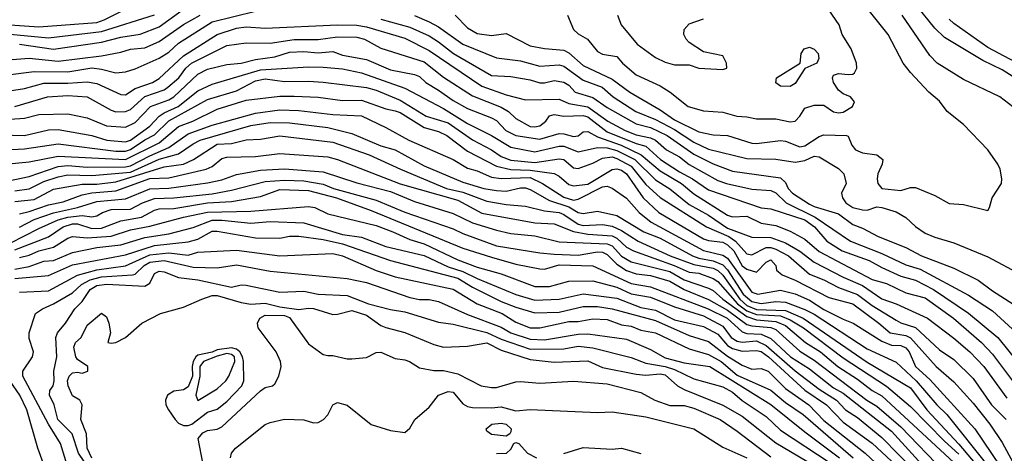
# Model space of a CAD drawing. Header units: metres. Extents: x -51132 to -49532, y -231222 to -229437.
# Tile 477 of 656: x -49804 to -49702, y -230591 to -230546. Entities that reach past the tile are written whole.
import ezdxf

# ---------------------------------------------------------------- set-up
doc = ezdxf.new("R2010")
doc.units = ezdxf.units.M
for name, color, linetype in [('CONTOUR_HALF', 8, 'Continuous'), ('CONTOUR_INDEX', 1, 'Continuous'), ('CONTOUR_INTER', 3, 'Continuous')]:
    doc.layers.add(name, color=color, linetype=linetype)

msp = doc.modelspace()

# ---------------------------------------------------------------- linework, layer by layer
at = {"layer": 'CONTOUR_HALF'}
for points, elevation in [([(-49758.87, -230545.26), (-49757.58, -230546.58), (-49756.58, -230547.16), (-49755.08, -230547.39), (-49753.58, -230547.18), (-49751.08, -230548.44), (-49749.58, -230548.74), (-49747.58, -230548.9), (-49747.08, -230549.18), (-49745.58, -230550.49), (-49742.58, -230551.93), (-49740.73, -230553.26), (-49737.58, -230555.1), (-49736.08, -230556.13), (-49733.58, -230557.38), (-49732.08, -230557.71), (-49730.58, -230557.78), (-49728.08, -230558.58), (-49727.58, -230558.61), (-49725.08, -230558.29), (-49724.58, -230558.35), (-49723.08, -230558.94), (-49722.58, -230558.85), (-49721.08, -230557.87), (-49720.58, -230557.71), (-49718.24, -230557.76), (-49718.08, -230557.85), (-49717.7, -230558.76), (-49717.3, -230559.26), (-49716.58, -230559.55), (-49715.08, -230559.78), (-49714.48, -230560.26), (-49714.52, -230560.76), (-49715, -230561.76), (-49715.05, -230562.26), (-49714.99, -230562.76), (-49714.58, -230563.27), (-49712.58, -230563.48), (-49711.58, -230563.17), (-49711.08, -230563.16), (-49709.08, -230563.99), (-49707.58, -230564.84), (-49706.08, -230564.94), (-49703.58, -230565.55), (-49703.39, -230565.26), (-49703.11, -230564.26), (-49702.13, -230562.76), (-49702.11, -230562.26), (-49702.28, -230561.26), (-49702.53, -230560.76), (-49703.58, -230559.26), (-49706.08, -230556.61), (-49707.77, -230555.26), (-49708.58, -230554.2), (-49709.69, -230553.26), (-49711.58, -230551.23), (-49712.34, -230550.26), (-49713.9, -230547.26), (-49717.11, -230543.26)], 69.5), ([(-49805.58, -230546.22), (-49802.08, -230546.48), (-49796.08, -230546.03), (-49795.29, -230545.76), (-49793.08, -230544.64)], 68.5), ([(-49805.58, -230551.5), (-49802.58, -230551.13), (-49799.08, -230551.15), (-49796.58, -230550.75), (-49795.58, -230550.86), (-49794.08, -230551.24), (-49793.08, -230551.14), (-49792.08, -230550.83), (-49789.58, -230549.74), (-49788.58, -230549.12), (-49787.58, -230548.18), (-49784.08, -230545.95), (-49779.58, -230544.84)], 70.5), ([(-49804.08, -230548.26), (-49800.58, -230548.81), (-49795.58, -230548.08), (-49793.58, -230547.54), (-49791.58, -230547.24), (-49789.58, -230546.47), (-49787.22, -230544.76)], 69.5), ([(-49700.08, -230552.22), (-49702.08, -230550.95), (-49704.08, -230549.99), (-49708.08, -230547.6), (-49709.08, -230546.62), (-49710.97, -230544.26)], 70.5), ([(-49766.58, -230545.68), (-49763.58, -230546.51), (-49761.58, -230547.42), (-49760.58, -230548.05), (-49759.05, -230549.26), (-49755.08, -230551.53), (-49753.08, -230551.63), (-49751.08, -230551.98), (-49750.08, -230552.28), (-49749.58, -230552.3), (-49748.58, -230552.04), (-49747.58, -230552.23), (-49747.08, -230552.54), (-49746.41, -230553.26), (-49744.58, -230553.82), (-49743.08, -230554.84), (-49740.08, -230556.55), (-49738.58, -230556.95), (-49736.84, -230557.76), (-49734.08, -230559.69), (-49732.08, -230560.72), (-49730.08, -230561.46), (-49725.08, -230562.17), (-49724.58, -230562.66), (-49724.3, -230563.26), (-49723.86, -230563.76), (-49722.08, -230564.89), (-49721.58, -230565.15), (-49719.08, -230565.89), (-49717.58, -230567), (-49716.58, -230567.38), (-49714.96, -230568.26), (-49712.08, -230569.41), (-49710.45, -230570.26), (-49707.08, -230571.54), (-49704.58, -230572.79), (-49703.08, -230573.91), (-49700.96, -230575.26)], 70.5), ([(-49742.01, -230545.26), (-49741.64, -230546.26), (-49739.97, -230548.26), (-49738.08, -230549.67), (-49737.08, -230550.15), (-49736.08, -230550.42), (-49734.58, -230550.42), (-49733.58, -230550.78), (-49731.08, -230550.9), (-49730.67, -230550.76), (-49730.68, -230550.26), (-49731.08, -230549.49), (-49733.08, -230549.06), (-49734.58, -230548.12), (-49734.9, -230547.76), (-49735.12, -230547.26), (-49735.08, -230546.76), (-49734.58, -230546.15), (-49733.08, -230545.65)], 68.5), ([(-49804.58, -230554.77), (-49801.2, -230553.76), (-49799.08, -230553.61), (-49797.08, -230553.76), (-49794.58, -230555.12), (-49794.08, -230555.3), (-49793.08, -230555.26), (-49792.58, -230555.06), (-49791.08, -230553.72), (-49789.08, -230553.02), (-49788.7, -230552.76), (-49787.55, -230551.76), (-49786.82, -230550.76), (-49786.23, -230550.26), (-49782.58, -230548.42), (-49780.58, -230548.14), (-49778.08, -230548.19), (-49775.58, -230547.78), (-49773.08, -230547.8), (-49771.08, -230547.53), (-49769.08, -230547.55), (-49768.29, -230547.76), (-49766.58, -230548.68), (-49762.08, -230550.1), (-49760.08, -230551.7), (-49757.08, -230553.66), (-49754.08, -230554.81), (-49753.33, -230555.26), (-49752.58, -230556.01), (-49751.08, -230556.82), (-49750.58, -230556.88), (-49750.08, -230556.76), (-49749.47, -230556.26), (-49749.08, -230555.73), (-49748.58, -230555.59), (-49747.58, -230555.75), (-49745.58, -230555.68), (-49745.08, -230555.84), (-49743.08, -230557.37), (-49740.08, -230558.59), (-49739.08, -230558.88), (-49737.56, -230560.26), (-49735.58, -230561.54), (-49734.22, -230562.26), (-49732.58, -230563.42), (-49727.08, -230565.29), (-49726.08, -230565.4), (-49722.58, -230566.54), (-49721.57, -230567.26), (-49720.27, -230568.76), (-49718.68, -230569.76), (-49715.87, -230570.76), (-49714.58, -230571.49), (-49712.58, -230572.39), (-49711.08, -230572.8), (-49709.2, -230573.76), (-49705.58, -230576.21), (-49702.53, -230578.76), (-49696.1, -230586.76)], 71.5), ([(-49806.08, -230557.69), (-49803.58, -230557.78), (-49801.08, -230557.18), (-49800.08, -230557.16), (-49796.58, -230557.77), (-49795.02, -230558.26), (-49793.08, -230558.41), (-49792.58, -230558.24), (-49790.58, -230556.8), (-49789.58, -230555.76), (-49789.08, -230555.41), (-49787.64, -230554.76), (-49785.58, -230553.11), (-49784.08, -230552.45), (-49779.08, -230550.96), (-49774.08, -230550.63), (-49772.58, -230550.68), (-49770.58, -230550.85), (-49768.58, -230551.24), (-49764.08, -230552.86), (-49760.08, -230554.97), (-49757.58, -230556.53), (-49755.08, -230557.78), (-49753.08, -230558.97), (-49750.58, -230559.48), (-49748.08, -230558.88), (-49747.58, -230558.88), (-49746.08, -230559.46), (-49744.08, -230559), (-49743.08, -230559.05), (-49742.08, -230559.32), (-49740.21, -230560.26), (-49738.08, -230562.37), (-49736.58, -230563.31), (-49734.58, -230564.92), (-49732.58, -230566.03), (-49730.58, -230567.39), (-49728.08, -230568.33), (-49726.08, -230568.35), (-49724.58, -230568.91), (-49723.08, -230569.77), (-49721.58, -230570.92), (-49718.58, -230572.5), (-49716.58, -230573.36), (-49714.58, -230574.75), (-49713.08, -230575.27), (-49709.84, -230576.76), (-49707.08, -230578.83), (-49705.44, -230580.26), (-49703.97, -230581.76), (-49701.58, -230585.05)], 72.5), ([(-49805.58, -230560.76), (-49803.08, -230560.5), (-49800.08, -230559.92), (-49793.08, -230560.27), (-49789.58, -230558.52), (-49787.58, -230556.82), (-49786.11, -230556.26), (-49783.58, -230555.04), (-49780.58, -230554.1), (-49777.08, -230553.68), (-49775.58, -230553.67), (-49773.08, -230553.79), (-49770.58, -230554.14), (-49768.58, -230554.11), (-49766.08, -230554.98), (-49765.08, -230555.19), (-49764.58, -230555.38), (-49762.08, -230556.93), (-49760.58, -230557.36), (-49759.72, -230557.76), (-49757.58, -230559.4), (-49754.58, -230560.96), (-49753.08, -230561.31), (-49751.08, -230561.37), (-49748.58, -230561.71), (-49748.08, -230561.99), (-49747.08, -230562.86), (-49746.58, -230563), (-49745.08, -230562.83), (-49742.58, -230561.3), (-49742.08, -230561.24), (-49741.58, -230561.38), (-49741.08, -230561.76), (-49739.35, -230564.26), (-49737.71, -230565.76), (-49733.08, -230568.5), (-49732.58, -230568.67), (-49731.08, -230568.86), (-49730.58, -230569.13), (-49729.94, -230569.76), (-49729.08, -230571.31), (-49728.58, -230571.67), (-49727.58, -230571.98), (-49726.58, -230570.91), (-49726.08, -230570.7), (-49725.56, -230571.26), (-49725.51, -230571.76), (-49724.92, -230572.26), (-49723.58, -230572.78), (-49720.08, -230574.61), (-49717.58, -230575.27), (-49714.88, -230577.26), (-49713.72, -230578.26), (-49712.08, -230578.54), (-49711.58, -230578.78), (-49708.92, -230581.76), (-49707.08, -230583.37), (-49705.08, -230585.59), (-49703.34, -230587.76), (-49702.08, -230589.68), (-49700.94, -230591.76)], 73.5), ([(-49804.58, -230563.5), (-49803.08, -230563.3), (-49801.58, -230562.56), (-49800.08, -230562.07), (-49799.08, -230561.86), (-49796.58, -230561.93), (-49792.58, -230561.58), (-49789.58, -230560.24), (-49787.58, -230559.68), (-49786.08, -230558.63), (-49785.33, -230558.26), (-49780.08, -230556.72), (-49778.08, -230556.43), (-49776.08, -230556.45), (-49772.08, -230556.95), (-49769.58, -230557.57), (-49766.58, -230558.84), (-49765.08, -230559.24), (-49762.08, -230560.91), (-49758.08, -230562.63), (-49755.89, -230563.26), (-49754.58, -230563.49), (-49753.58, -230563.54), (-49752.08, -230563.2), (-49751.58, -230563.2), (-49751.08, -230563.36), (-49749.08, -230564.53), (-49747.08, -230565.17), (-49746.08, -230565.75), (-49745.58, -230565.87), (-49744.08, -230565.63), (-49742.08, -230566.09), (-49739.29, -230567.76), (-49737.58, -230568.45), (-49734.23, -230570.26), (-49733.58, -230570.52), (-49732.08, -230570.78), (-49731.08, -230571.22), (-49730.58, -230571.74), (-49728.97, -230574.26), (-49728.08, -230575.03), (-49727.08, -230575.22), (-49725.58, -230575), (-49724.58, -230575.08), (-49722.58, -230575.83), (-49721.58, -230576.34), (-49716.08, -230579.92), (-49713.08, -230581.3), (-49711.01, -230583.26), (-49708.86, -230585.76), (-49707.83, -230586.76), (-49703.58, -230592.09)], 74.5), ([(-49804.08, -230565.9), (-49803.08, -230565.65), (-49801.08, -230564.96), (-49799.58, -230564.67), (-49797.58, -230563.92), (-49796.58, -230563.71), (-49794.08, -230563.51), (-49790.58, -230562.24), (-49788.58, -230562.16), (-49784.73, -230561.26), (-49784.08, -230560.99), (-49783.08, -230560.14), (-49782.58, -230560.01), (-49779.58, -230559.94), (-49777.08, -230559.65), (-49772.08, -230560), (-49771.08, -230560.27), (-49764.58, -230562.79), (-49758.58, -230564.49), (-49756.08, -230565.83), (-49750.58, -230566.83), (-49748.58, -230566.96), (-49746.58, -230567.74), (-49745.08, -230568.02), (-49742.58, -230568.19), (-49742.08, -230568.43), (-49741.08, -230569.38), (-49740.35, -230569.76), (-49736.14, -230571.26), (-49734.58, -230571.97), (-49733.58, -230572.08), (-49732.08, -230572.61), (-49731.58, -230572.93), (-49729.55, -230575.26), (-49728.58, -230575.98), (-49727.58, -230576.37), (-49725.08, -230576.52), (-49724.08, -230576.91), (-49722.71, -230577.76), (-49718.58, -230580.88), (-49714.08, -230583.8), (-49711.58, -230585.92), (-49708.08, -230589.53), (-49706.58, -230590.88)], 75.5), ([(-49808.08, -230570.47), (-49802.08, -230567.42), (-49800.08, -230566.53), (-49799.08, -230566.24), (-49797.58, -230566.08), (-49796.58, -230566.21), (-49796.08, -230566.12), (-49795.47, -230565.76), (-49794.58, -230565.46), (-49792.58, -230565.41), (-49791.32, -230564.76), (-49790.08, -230564.3), (-49788.08, -230564.24), (-49784.08, -230563.82), (-49782.08, -230563.46), (-49778.58, -230562.55), (-49776.58, -230562.41), (-49774.58, -230562.48), (-49772.58, -230562.84), (-49771.5, -230563.26), (-49767.08, -230564.49), (-49764.08, -230565.72), (-49759.08, -230567.46), (-49758.08, -230567.95), (-49754.58, -230569.22), (-49750.08, -230569.97), (-49748.58, -230570.1), (-49746.08, -230570.19), (-49744.08, -230569.85), (-49743.58, -230569.88), (-49743.08, -230570.13), (-49742.08, -230571.15), (-49741.08, -230571.8), (-49740.08, -230572.14), (-49738.58, -230572.32), (-49736.58, -230572.89), (-49735.08, -230573.76), (-49732.58, -230574.82), (-49730.58, -230575.92), (-49728.58, -230577.39), (-49728.08, -230577.54), (-49726.08, -230577.72), (-49725.58, -230577.91), (-49723.08, -230580.19), (-49721.58, -230581.12), (-49716.13, -230585.26), (-49715.08, -230585.89), (-49712.58, -230588.05), (-49708.08, -230592.73)], 76.5), ([(-49804.08, -230570.43), (-49803.08, -230570.19), (-49802.08, -230569.74), (-49800.58, -230569.37), (-49799.08, -230568.44), (-49798.58, -230568.27), (-49797.08, -230568.4), (-49794.58, -230568.24), (-49792.58, -230567.56), (-49790.58, -230567.19), (-49787.08, -230566.26), (-49784.58, -230565.74), (-49780.08, -230565.62), (-49774.08, -230565.14), (-49773.43, -230565.26), (-49772.08, -230565.89), (-49767.08, -230567.13), (-49765.35, -230567.76), (-49763.58, -230568.58), (-49762.08, -230569.01), (-49758.58, -230570.69), (-49756.58, -230571.43), (-49754.08, -230572.15), (-49750.58, -230573.44), (-49749.08, -230573.47), (-49747.08, -230572.9), (-49744.58, -230572.86), (-49742.08, -230573.52), (-49740.58, -230574.2), (-49738.58, -230574.56), (-49736.08, -230575.57), (-49733.08, -230576.52), (-49731.08, -230577.58), (-49730.21, -230578.76), (-49729.58, -230579.14), (-49729.08, -230579.24), (-49727.58, -230579.11), (-49726.58, -230579.57), (-49723.58, -230582.22), (-49721.08, -230584.12), (-49719.28, -230585.26), (-49718.33, -230586.26), (-49717.08, -230587.06), (-49714.58, -230589.16), (-49711.05, -230592.76)], 77.5), ([(-49804.58, -230572.63), (-49801.08, -230572.3), (-49798.58, -230571.21), (-49793.08, -230570.18), (-49790.08, -230569.21), (-49786.58, -230568.83), (-49785.58, -230568.54), (-49784.08, -230567.72), (-49783.58, -230567.7), (-49779.58, -230568.39), (-49777.08, -230568.43), (-49776.08, -230568.23), (-49775.08, -230568.21), (-49772.58, -230568.58), (-49770.58, -230569.01), (-49765.58, -230570.75), (-49758.58, -230572.59), (-49757.08, -230573.54), (-49754.08, -230575), (-49752.58, -230575.61), (-49750.58, -230576.18), (-49748.08, -230576.12), (-49745.58, -230575.54), (-49744.08, -230575.55), (-49742.58, -230575.77), (-49738.08, -230576.98), (-49734.58, -230578.53), (-49732.58, -230579.18), (-49730.58, -230580.69), (-49729.08, -230581.63), (-49728.08, -230582.03), (-49727.08, -230581.97), (-49726.37, -230582.26), (-49724.58, -230584.07), (-49722.16, -230585.76), (-49720.58, -230587.39), (-49716.3, -230590.76), (-49714.7, -230592.26)], 78.5), ([(-49798.45, -230594.26), (-49799.83, -230589.76), (-49801.07, -230587.76), (-49803.76, -230582.76), (-49803.75, -230582.26), (-49802.73, -230580.76), (-49802.66, -230580.26), (-49803.08, -230578.87), (-49803.11, -230578.26), (-49802.42, -230576.26), (-49801.72, -230575.76), (-49800.58, -230575.26), (-49798.58, -230574.1), (-49797.66, -230573.26), (-49796.77, -230572.76), (-49795.58, -230572.46), (-49792.38, -230572.26), (-49792.08, -230572.16), (-49791.17, -230571.26), (-49790.58, -230570.91), (-49789.08, -230570.75), (-49786.08, -230571.46), (-49783.58, -230571.52), (-49781.58, -230571.19), (-49778.08, -230571.85), (-49770.08, -230572.63), (-49768.08, -230573.05), (-49763.58, -230574.6), (-49762.58, -230574.79), (-49761.58, -230574.8), (-49760.58, -230575.02), (-49757.58, -230576.38), (-49754.08, -230577.69), (-49753.07, -230578.26), (-49751.08, -230578.91), (-49749.58, -230578.99), (-49746.08, -230578.4), (-49745.08, -230578.36), (-49741.08, -230578.93), (-49738.58, -230579.99), (-49737.08, -230580.85), (-49735.08, -230581.37), (-49732.42, -230581.76), (-49726.08, -230585.71), (-49722.58, -230588.55), (-49718.95, -230591.26)], 79.5), ([(-49796.58, -230591.29), (-49797.07, -230590.26), (-49797.14, -230588.76), (-49797.74, -230587.26), (-49797.59, -230585.76), (-49797.84, -230585.26), (-49798.58, -230584.8), (-49799.03, -230583.76), (-49799.12, -230583.26), (-49798.95, -230582.76), (-49798.58, -230582.44), (-49798.08, -230582.36), (-49797.58, -230582.47), (-49797.01, -230582.26), (-49797.01, -230581.76), (-49798.08, -230581.05), (-49798.25, -230580.76), (-49798.47, -230579.76), (-49798.29, -230579.26), (-49797.68, -230578.76), (-49797.08, -230577.48), (-49795.58, -230576.24), (-49795.08, -230576.62), (-49794.81, -230577.26), (-49794.65, -230578.26), (-49794.92, -230579.26), (-49794.58, -230579.35), (-49794.08, -230579.26), (-49793.09, -230578.76), (-49791.38, -230577.26), (-49789.47, -230576.26), (-49787.08, -230575.6), (-49785.18, -230574.76)], 80.5), ([(-49785.18, -230574.76), (-49784.08, -230574.39), (-49783.58, -230574.4), (-49781.08, -230575.13), (-49780.08, -230575.29), (-49778.58, -230575.2), (-49777.08, -230575.57), (-49775.08, -230575.86), (-49774.08, -230575.69), (-49773.58, -230575.75), (-49771.58, -230576.35), (-49771.08, -230576.34), (-49769.58, -230575.96), (-49768.08, -230576.44), (-49766.58, -230577.5), (-49766.08, -230577.72), (-49764.08, -230578.23), (-49761.08, -230579.47), (-49760.08, -230579.75), (-49757.58, -230579.67), (-49755.58, -230579.32), (-49754.08, -230580.08), (-49751.08, -230581.04), (-49748.58, -230581.31), (-49745.08, -230581.19), (-49743.58, -230581.87), (-49740.08, -230582.58), (-49739.08, -230582.66), (-49737.58, -230582.52), (-49737.08, -230582.64), (-49735.77, -230583.76), (-49735.08, -230584.16), (-49731.08, -230585.78), (-49729.08, -230586.92), (-49725.58, -230589.69), (-49721.58, -230592.05)], 80.5), ([(-49783.58, -230580.05), (-49784.08, -230580.27), (-49785.58, -230580.58), (-49785.79, -230580.76), (-49786.07, -230581.26), (-49786.18, -230581.76), (-49786.15, -230582.76), (-49786.58, -230583.88), (-49787.08, -230584.18), (-49788.08, -230584.32), (-49788.74, -230584.76), (-49788.94, -230585.26), (-49788.89, -230585.76), (-49788.63, -230586.26), (-49787.95, -230587.26), (-49787.58, -230587.64), (-49787.08, -230587.88), (-49786.58, -230587.9), (-49786.22, -230587.76), (-49784.58, -230586.52), (-49783.58, -230586.2), (-49782.58, -230585.39), (-49781, -230583.76), (-49780.8, -230583.26), (-49780.85, -230581.26), (-49780.93, -230580.76), (-49781.21, -230580.26), (-49781.58, -230579.96), (-49782.08, -230579.82), (-49783.58, -230580.05)], 80.5), ([(-49782.2, -230591.26), (-49782.1, -230590.76), (-49781.67, -230590.26), (-49778.58, -230587.81), (-49778.08, -230587.57), (-49776.58, -230587.25), (-49774.58, -230587.3), (-49773.58, -230587.61), (-49773.08, -230587.57), (-49772.54, -230587.26), (-49772.08, -230586.79), (-49771.58, -230585.76), (-49771.08, -230585.52), (-49770.08, -230585.77), (-49767.58, -230587.81), (-49765.58, -230588.4), (-49764.08, -230588.61), (-49763.58, -230588.18), (-49763.07, -230587.26), (-49761.58, -230585.98), (-49760.61, -230584.76)], 81.5), ([(-49760.61, -230584.76), (-49759.58, -230584.35), (-49759.08, -230584.42), (-49758.08, -230585.64), (-49757.58, -230585.92), (-49757.08, -230586.02), (-49755.08, -230586.06), (-49754.08, -230585.96), (-49752.58, -230586.37), (-49751.08, -230586.25), (-49744.08, -230586.55), (-49742.58, -230586.46), (-49739.08, -230587), (-49734.08, -230588.25), (-49731.08, -230590.14), (-49728.58, -230591.25)], 81.5)]:
    msp.add_lwpolyline(points, dxfattribs=dict(at, elevation=elevation))
at = {"layer": 'CONTOUR_INDEX'}
for points, elevation in [([(-49807.08, -230550.04), (-49803.08, -230549.73), (-49800.08, -230550.05), (-49795.58, -230549.48), (-49793.58, -230549.11), (-49792.58, -230548.8), (-49791.08, -230548.67), (-49789.58, -230548.01), (-49787.08, -230546.22), (-49785.33, -230545.26)], 70), ([(-49763.08, -230545.31), (-49761.58, -230545.95), (-49760.58, -230546.47), (-49758.08, -230548.26), (-49754.58, -230549.69), (-49752.08, -230550.01), (-49750.08, -230550.57), (-49748.08, -230550.44), (-49747.58, -230550.57), (-49745.58, -230552.01), (-49743.61, -230552.76), (-49742.45, -230553.76), (-49740.1, -230555.26), (-49738.08, -230556.11), (-49736.08, -230557.14), (-49734.08, -230558.47), (-49732.58, -230559.19), (-49728.58, -230560.14), (-49725.58, -230560.22), (-49723.58, -230560.52), (-49722.58, -230560.35), (-49721.58, -230559.91), (-49721.08, -230559.97), (-49719.08, -230561.21), (-49718.5, -230561.76), (-49718.26, -230562.76), (-49718.74, -230563.76), (-49718.66, -230564.26), (-49718.32, -230564.76), (-49717.58, -230565.24), (-49716.58, -230565.5), (-49716.08, -230565.51), (-49715.08, -230565.19), (-49714.58, -230565.24), (-49713.08, -230565.69), (-49712.08, -230566.3), (-49711.08, -230567.22), (-49710.08, -230567.91), (-49709.08, -230568.33), (-49707.08, -230568.92), (-49703.58, -230570.36), (-49700.07, -230572.26)], 70), ([(-49700.08, -230555.49), (-49702.33, -230553.76), (-49706.08, -230551.94), (-49708.82, -230550.26), (-49709.58, -230549.44), (-49712.47, -230545.26)], 70), ([(-49804.58, -230564.63), (-49802.58, -230564.43), (-49800.58, -230563.33), (-49797.58, -230562.81), (-49796.08, -230562.83), (-49794.08, -230562.59), (-49789.08, -230561.01), (-49787.08, -230560.73), (-49786.02, -230560.26), (-49783.58, -230558.67), (-49782.08, -230558.59), (-49780.58, -230558.22), (-49779.08, -230558.16), (-49777.08, -230557.8), (-49771.58, -230558.45), (-49767.79, -230559.76), (-49764.55, -230561.26), (-49759.75, -230563.26), (-49758.08, -230563.66), (-49755.58, -230564.59), (-49753.58, -230564.94), (-49751.58, -230565.11), (-49749.58, -230565.6), (-49748.08, -230565.78), (-49747.58, -230565.97), (-49746.08, -230566.99), (-49745.58, -230567.1), (-49743.58, -230567.03), (-49742.58, -230567.17), (-49741.58, -230567.64), (-49739.86, -230568.76), (-49736.56, -230570.26), (-49734.08, -230571.16), (-49732.08, -230571.56), (-49731.58, -230571.8), (-49731.08, -230572.27), (-49729.32, -230574.76), (-49728.58, -230575.42), (-49727.58, -230575.84), (-49724.58, -230575.94), (-49722.75, -230576.76), (-49716.08, -230581.31), (-49711.58, -230584), (-49709.9, -230586.26), (-49706.58, -230589.82), (-49703.58, -230593.42)], 75), ([(-49796.08, -230593.58), (-49797.97, -230590.76), (-49798.62, -230588.76), (-49800.11, -230587.26), (-49800.51, -230585.76), (-49800.97, -230584.76), (-49800.95, -230584.26), (-49800.61, -230583.76), (-49800.51, -230583.26), (-49800.52, -230582.26), (-49800.23, -230580.76), (-49800.34, -230578.76), (-49800.15, -230578.26), (-49799.32, -230577.26), (-49798.36, -230575.76), (-49797.58, -230575.01), (-49796.76, -230573.76), (-49796.08, -230573.35), (-49795.08, -230573.2), (-49791.08, -230573.43), (-49790.58, -230573.11), (-49790.08, -230572.1), (-49789.58, -230571.86), (-49789.08, -230571.92), (-49787.58, -230572.51), (-49785.58, -230572.75), (-49782.08, -230573.52), (-49781.08, -230573.29), (-49780.58, -230573.31), (-49777.08, -230574.03), (-49774.58, -230573.93), (-49773.08, -230574.26), (-49770.08, -230574.4), (-49767.86, -230575.26), (-49765.58, -230575.86), (-49764.08, -230576.1), (-49760.58, -230577.15), (-49759.08, -230577.37), (-49755.58, -230578.22), (-49754.08, -230578.92), (-49751.08, -230579.96), (-49747.58, -230579.92), (-49746.08, -230579.64), (-49744.58, -230579.82), (-49740.58, -230580.83), (-49739.08, -230581.43), (-49737.08, -230581.76), (-49736.08, -230582.09), (-49734.08, -230583.04), (-49731.08, -230583.88), (-49730.08, -230584.44), (-49729.08, -230585.3), (-49726.58, -230586.97), (-49725.08, -230588.37), (-49719.94, -230591.76)], 80), ([(-49783.58, -230580.69), (-49784.98, -230581.26), (-49785.38, -230581.76), (-49785.36, -230582.76), (-49785.78, -230584.76), (-49785.58, -230585.31), (-49783.58, -230584.1), (-49782.67, -230583.26), (-49782.37, -230582.76), (-49781.74, -230581.26), (-49781.79, -230580.76), (-49782.08, -230580.52), (-49782.58, -230580.43), (-49783.58, -230580.69)], 80)]:
    msp.add_lwpolyline(points, dxfattribs=dict(at, elevation=elevation))
at = {"layer": 'CONTOUR_INTER'}
for points, elevation in [([(-49747.2, -230545.26), (-49746.59, -230546.76), (-49746.08, -230547.22), (-49745.12, -230547.76), (-49744.08, -230549.05), (-49743.58, -230549.31), (-49742.08, -230549.57), (-49741.51, -230550.26), (-49740.08, -230551.48), (-49737.58, -230552.61), (-49736.56, -230553.26), (-49734.69, -230554.76), (-49733.08, -230555.2), (-49731.08, -230555.33), (-49729.61, -230555.76), (-49728.58, -230555.82), (-49727.58, -230556.05), (-49725.58, -230556.03), (-49724.08, -230556.33), (-49723.57, -230556.26), (-49723.08, -230555.77), (-49722.58, -230554.93), (-49721.58, -230554.6), (-49720.58, -230554.63), (-49719.58, -230555.29), (-49719.08, -230555.41), (-49718.58, -230555.35), (-49717.61, -230554.76), (-49717.39, -230554.26), (-49717.81, -230553.76), (-49718.58, -230553.45), (-49719.08, -230553.06), (-49719.59, -230552.26), (-49719.69, -230551.76), (-49719.58, -230551.49), (-49719.08, -230551.32), (-49718.08, -230551.44), (-49717.58, -230551.38), (-49717.4, -230551.26), (-49717.17, -230550.76), (-49717.19, -230550.26), (-49717.77, -230548.76), (-49718.68, -230547.26), (-49719.01, -230546.26), (-49720.08, -230544.71)], 69), ([(-49805.08, -230547.25), (-49801.08, -230547.61), (-49795.58, -230546.97), (-49790.08, -230545.24)], 69), ([(-49699.58, -230550.72), (-49703.58, -230548.63), (-49707.08, -230546.13), (-49707.58, -230545.68)], 71), ([(-49805.58, -230553.19), (-49803.58, -230552.89), (-49801.58, -230552.32), (-49799.08, -230552.33), (-49797.08, -230552.18), (-49796.08, -230552.36), (-49793.58, -230553.51), (-49793.08, -230553.53), (-49792.08, -230552.87), (-49790.29, -230552.26), (-49789.58, -230551.85), (-49787.08, -230549.5), (-49783.58, -230547.26), (-49781.58, -230546.62), (-49780.58, -230546.47), (-49778.58, -230546.61), (-49771.08, -230546.27), (-49769.08, -230546.31), (-49768.08, -230546.48), (-49764.08, -230547.67), (-49761.58, -230548.95), (-49756.08, -230552.63), (-49753.58, -230553.54), (-49751.58, -230554.07), (-49748.08, -230553.99), (-49747.08, -230554.44), (-49745.08, -230554.78), (-49743.01, -230556.26), (-49741.2, -230557.26), (-49740.08, -230557.71), (-49738.58, -230558.01), (-49738.08, -230558.24), (-49736.93, -230559.26), (-49735.58, -230560), (-49734.58, -230560.77), (-49731.58, -230562.44), (-49730.7, -230562.76), (-49728.08, -230563.34), (-49726.08, -230563.49), (-49725.58, -230563.73), (-49724.5, -230564.76), (-49721.48, -230566.26), (-49717.82, -230568.76), (-49714.58, -230570.02), (-49712.08, -230571.19), (-49710.58, -230571.66), (-49705.58, -230574.36), (-49703.08, -230575.97), (-49700.58, -230578.26)], 71), ([(-49805.08, -230556.08), (-49803.58, -230555.96), (-49802.08, -230555.59), (-49799.08, -230555.52), (-49797.08, -230555.92), (-49795.08, -230556.77), (-49793.08, -230556.89), (-49792.08, -230556.43), (-49790.49, -230554.76), (-49788.58, -230554.06), (-49788.08, -230553.76), (-49785.58, -230551.4), (-49784.58, -230550.86), (-49782.58, -230550.38), (-49781.08, -230550.26), (-49779.58, -230549.87), (-49777.58, -230549.58), (-49776.08, -230549.1), (-49774.58, -230549.04), (-49773.08, -230549.16), (-49771.58, -230549.03), (-49770.58, -230549.42), (-49768.08, -230549.86), (-49765.58, -230550.94), (-49763.08, -230551.44), (-49762.58, -230551.65), (-49761.91, -230552.26), (-49760.58, -230553.04), (-49759.08, -230554.13), (-49757.58, -230554.96), (-49755.08, -230555.93), (-49754.58, -230556.21), (-49753.6, -230557.26), (-49752.58, -230557.75), (-49750.08, -230558.13), (-49748.08, -230557.56), (-49747.58, -230557.58), (-49746.58, -230557.88), (-49746.08, -230557.8), (-49745.58, -230557.38), (-49745.08, -230557.34), (-49744.08, -230557.9), (-49741.63, -230558.76), (-49739.55, -230559.76), (-49737.58, -230561.45), (-49735.36, -230562.76), (-49734.08, -230563.83), (-49730.58, -230566.04), (-49730.08, -230566.23), (-49728.58, -230566.16), (-49727.08, -230566.86), (-49725.58, -230567.11), (-49724.08, -230567.69), (-49722.58, -230568.53), (-49721.08, -230569.83), (-49715.58, -230572.72), (-49714.08, -230573.14), (-49712.08, -230574.11), (-49710.08, -230574.62), (-49707.13, -230576.76), (-49704.23, -230579.26), (-49703.08, -230580.47), (-49699.12, -230585.76)], 72), ([(-49722.63, -230548.76), (-49722.08, -230548.6), (-49721.58, -230548.8), (-49721.17, -230549.26), (-49721.1, -230549.76), (-49721.31, -230550.26), (-49722.58, -230550.79), (-49723.58, -230552.36), (-49724.08, -230552.66), (-49725.08, -230552.65), (-49725.58, -230552.3), (-49725.51, -230551.76), (-49723.04, -230550.26), (-49722.94, -230549.26), (-49722.63, -230548.76)], 69), ([(-49805.58, -230559.25), (-49803.58, -230559.14), (-49800.08, -230558.63), (-49794.08, -230559.4), (-49793.08, -230559.38), (-49792.58, -230559.21), (-49791.08, -230558.2), (-49790.08, -230557.71), (-49788.58, -230556.24), (-49784.58, -230554.01), (-49781.58, -230553.11), (-49779.58, -230552.08), (-49778.58, -230551.89), (-49776.58, -230552.16), (-49774.08, -230552.11), (-49772.58, -230552.22), (-49768.08, -230552.77), (-49767.08, -230553.05), (-49764.58, -230554.08), (-49761.88, -230555.76), (-49759.58, -230556.46), (-49757.08, -230558.23), (-49755.08, -230559.25), (-49754.08, -230559.96), (-49753.08, -230560.34), (-49750.58, -230560.56), (-49748.08, -230560.18), (-49747.58, -230560.27), (-49746.58, -230561.11), (-49746.08, -230561.21), (-49744.58, -230560.65), (-49743.58, -230560.11), (-49742.58, -230559.99), (-49742.08, -230560.14), (-49740.58, -230560.94), (-49739.08, -230562.85), (-49737.58, -230564.22), (-49732.78, -230567.26), (-49730.45, -230568.26), (-49729.75, -230568.76), (-49728.58, -230570.07), (-49728.08, -230570.15), (-49726.58, -230569.41), (-49726.08, -230569.4), (-49725.58, -230569.56), (-49724.25, -230570.26), (-49722.08, -230572.16), (-49720.58, -230572.76), (-49719.08, -230573.57), (-49717.08, -230574.29), (-49715.58, -230575.44), (-49713.08, -230576.96), (-49712.58, -230577.23), (-49711.08, -230577.7), (-49708.58, -230580.03), (-49707.08, -230581.05), (-49705.08, -230583.01), (-49703.17, -230585.76), (-49701.67, -230587.26)], 73), ([(-49806.58, -230562.76), (-49803.08, -230562.02), (-49800.08, -230560.98), (-49799.08, -230560.87), (-49797.08, -230561.05), (-49793.08, -230561.03), (-49792.58, -230560.92), (-49790.58, -230559.87), (-49788.58, -230559), (-49786.58, -230557.6), (-49784.08, -230556.69), (-49779.58, -230555.43), (-49777.08, -230555.1), (-49775.08, -230555.17), (-49771.58, -230555.59), (-49768.58, -230555.71), (-49766.08, -230556.92), (-49763.68, -230558.26), (-49759.08, -230560.27), (-49757.58, -230561.15), (-49756.58, -230561.44), (-49755.08, -230562.1), (-49754.08, -230562.23), (-49751.08, -230562.14), (-49749.8, -230562.76), (-49747.58, -230564.18), (-49746.58, -230564.48), (-49746.08, -230564.39), (-49743.58, -230563.11), (-49743.08, -230563.04), (-49742.58, -230563.23), (-49741.08, -230564.28), (-49739.77, -230565.76), (-49738.51, -230566.76), (-49733.08, -230569.73), (-49731.08, -230570.19), (-49730.58, -230570.51), (-49728.08, -230574.03), (-49727.45, -230574.26), (-49725.08, -230573.85), (-49723.58, -230574.22), (-49722.08, -230574.87), (-49720.58, -230575.83), (-49718.58, -230576.85), (-49717.54, -230577.26), (-49714.58, -230579.13), (-49713.58, -230579.54), (-49712.58, -230579.6), (-49712.08, -230579.83), (-49711.74, -230580.26), (-49711.06, -230581.76), (-49709.58, -230583.11), (-49704.93, -230588.26), (-49700.51, -230594.76)], 74), ([(-49804.08, -230567.29), (-49802.58, -230566.48), (-49800.58, -230565.81), (-49798.06, -230565.26), (-49796.08, -230564.63), (-49793.08, -230564.33), (-49790.58, -230563.3), (-49788.58, -230563.23), (-49784.58, -230562.69), (-49783.08, -230562.36), (-49781.58, -230561.81), (-49779.08, -230561.36), (-49776.58, -230561.23), (-49772.58, -230561.53), (-49769.08, -230562.67), (-49765.58, -230563.6), (-49763.08, -230564.61), (-49759.08, -230565.86), (-49757.08, -230566.85), (-49754.58, -230567.6), (-49753.08, -230567.95), (-49750.58, -230568.19), (-49748.08, -230568.81), (-49743.08, -230569.02), (-49742.58, -230569.23), (-49741.58, -230570.29), (-49740.58, -230570.88), (-49736.58, -230571.91), (-49735.08, -230572.75), (-49732.58, -230573.62), (-49732.08, -230573.87), (-49731.07, -230574.76), (-49728.58, -230576.56), (-49727.58, -230576.93), (-49725.58, -230577.09), (-49724.58, -230577.5), (-49722.5, -230579.26), (-49720.93, -230580.26), (-49719.12, -230581.76), (-49717.08, -230583.09), (-49715.58, -230584.26), (-49714.58, -230584.81), (-49707.08, -230591.74)], 76), ([(-49804.58, -230569.65), (-49801.08, -230568.29), (-49799.58, -230567.25), (-49798.58, -230566.96), (-49798.08, -230566.94), (-49796.58, -230567.44), (-49795.58, -230567.41), (-49793.58, -230566.62), (-49791.43, -230566.26), (-49790.08, -230565.52), (-49789.58, -230565.4), (-49788.08, -230565.36), (-49784.58, -230564.76), (-49782.08, -230564.62), (-49779.08, -230564.1), (-49777.08, -230563.39), (-49774.08, -230563.47), (-49771.18, -230564.26), (-49767.58, -230565.57), (-49758.08, -230569.47), (-49755.08, -230570.42), (-49752.58, -230571.15), (-49750.08, -230571.61), (-49749.58, -230571.64), (-49748.08, -230571.21), (-49744.58, -230571.3), (-49740.58, -230573.15), (-49738.58, -230573.49), (-49732.59, -230575.76), (-49730.64, -230576.76), (-49729.08, -230578.17), (-49728.58, -230578.33), (-49727.08, -230578.41), (-49726.08, -230578.85), (-49724.06, -230580.76), (-49722.08, -230582.01), (-49719.58, -230583.97), (-49718.58, -230584.55), (-49713.58, -230588.49), (-49709.7, -230592.76)], 77), ([(-49804.58, -230571.66), (-49803.08, -230571.38), (-49801.58, -230570.82), (-49800.58, -230570.74), (-49798.58, -230569.93), (-49796.08, -230569.42), (-49793.58, -230569.12), (-49791.08, -230568.38), (-49788.58, -230567.98), (-49786.08, -230567.32), (-49784.08, -230566.56), (-49783.08, -230566.56), (-49780.08, -230566.88), (-49778.08, -230566.69), (-49774.58, -230566.85), (-49770.58, -230568.05), (-49768.58, -230568.34), (-49766.08, -230569.31), (-49762.08, -230570.23), (-49759.58, -230571.4), (-49758.08, -230571.88), (-49756.58, -230572.64), (-49752.58, -230574.3), (-49750.58, -230574.89), (-49748.08, -230574.78), (-49745.58, -230574.2), (-49742.08, -230574.65), (-49739.58, -230575.63), (-49738.08, -230575.93), (-49736.08, -230576.92), (-49733.08, -230577.6), (-49731.58, -230578.41), (-49730.58, -230579.57), (-49730.08, -230579.91), (-49729.08, -230580.18), (-49727.58, -230580.09), (-49727.08, -230580.22), (-49726.32, -230580.76), (-49722.58, -230584.22), (-49720.33, -230585.76), (-49718.58, -230587.56), (-49715.58, -230589.74), (-49713.58, -230591.62)], 78), ([(-49804.08, -230574.04), (-49801.08, -230573.9), (-49798.08, -230572.27), (-49796.08, -230571.73), (-49793.08, -230571.3), (-49790.58, -230570.15), (-49788.58, -230569.95), (-49786.58, -230570.2), (-49785.58, -230569.9), (-49781.58, -230569.69), (-49777.08, -230570.26), (-49771.58, -230570.04), (-49770.58, -230570.26), (-49767.08, -230571.79), (-49765.08, -230572.45), (-49759.08, -230573.72), (-49756.59, -230575.26), (-49753.97, -230576.26), (-49752.58, -230577.15), (-49751.08, -230577.76), (-49750.08, -230577.76), (-49747.08, -230577.1), (-49746.08, -230577.1), (-49744.58, -230576.81), (-49743.08, -230576.87), (-49741.58, -230577.44), (-49740.58, -230577.59), (-49739.58, -230577.99), (-49738.08, -230578.28), (-49734.58, -230579.92), (-49732.58, -230580.51), (-49731.26, -230581.26), (-49729.58, -230582.66), (-49726.08, -230584.23), (-49724.58, -230585.5), (-49722.73, -230586.76), (-49717.54, -230591.26)], 79), ([(-49785.08, -230591.76), (-49785.55, -230589.26), (-49785.08, -230588.66), (-49784.58, -230588.43), (-49783.58, -230588.29), (-49783.08, -230588.03), (-49779.08, -230584.28), (-49778.58, -230583.94), (-49777.83, -230583.76), (-49777.58, -230583.58), (-49777.17, -230582.76), (-49776.93, -230581.76), (-49777, -230581.26), (-49777.46, -230580.26), (-49779.33, -230577.76), (-49779.4, -230577.26), (-49779.13, -230576.76)], 81), ([(-49779.13, -230576.76), (-49778.58, -230576.43), (-49776.58, -230576.48), (-49776.08, -230576.68), (-49774.08, -230579.4), (-49772.58, -230580.52), (-49772.08, -230580.63), (-49771.58, -230580.63), (-49770.08, -230580.98), (-49769.58, -230580.96), (-49768.08, -230580.83), (-49767.08, -230580.3), (-49766.58, -230580.27), (-49765.08, -230580.93), (-49764.08, -230581.07), (-49763.59, -230581.26), (-49762.58, -230581.9), (-49761.08, -230582.18), (-49760.08, -230582.17), (-49758.58, -230582.53), (-49756.16, -230583.76), (-49755.08, -230583.96), (-49754.58, -230583.96), (-49752.58, -230583.35), (-49752.08, -230583.32), (-49750.08, -230583.5), (-49746.58, -230583.29), (-49743.08, -230583.58), (-49739.58, -230584.47), (-49738.13, -230585.26), (-49736.58, -230585.82), (-49735.08, -230585.82), (-49734.08, -230586.08), (-49731.37, -230587.26), (-49729.58, -230588.48), (-49726.08, -230591.16)], 81), ([(-49801.46, -230592.26), (-49802.2, -230590.26), (-49803.32, -230586.26), (-49804.07, -230584.76), (-49805.08, -230583.3)], 79), ([(-49755.05, -230587.76), (-49754.08, -230587.64), (-49753.58, -230587.75), (-49753.04, -230588.26), (-49753.08, -230588.55), (-49753.18, -230588.76), (-49753.58, -230589.01), (-49755.08, -230588.84), (-49755.58, -230588.49), (-49755.66, -230588.26), (-49755.05, -230587.76)], 82), ([(-49754.58, -230590.82), (-49753.53, -230590.76), (-49753.08, -230590.36), (-49752.79, -230589.76)], 82), ([(-49752.79, -230589.76), (-49752.58, -230589.67), (-49752.26, -230589.76), (-49751.34, -230590.76), (-49750.41, -230591.26)], 82), ([(-49747.58, -230590.81), (-49745.58, -230590.2), (-49742.58, -230590.35), (-49741.58, -230590.25), (-49739.58, -230590.82)], 82)]:
    msp.add_lwpolyline(points, dxfattribs=dict(at, elevation=elevation))

doc.saveas('drawing.dxf')
